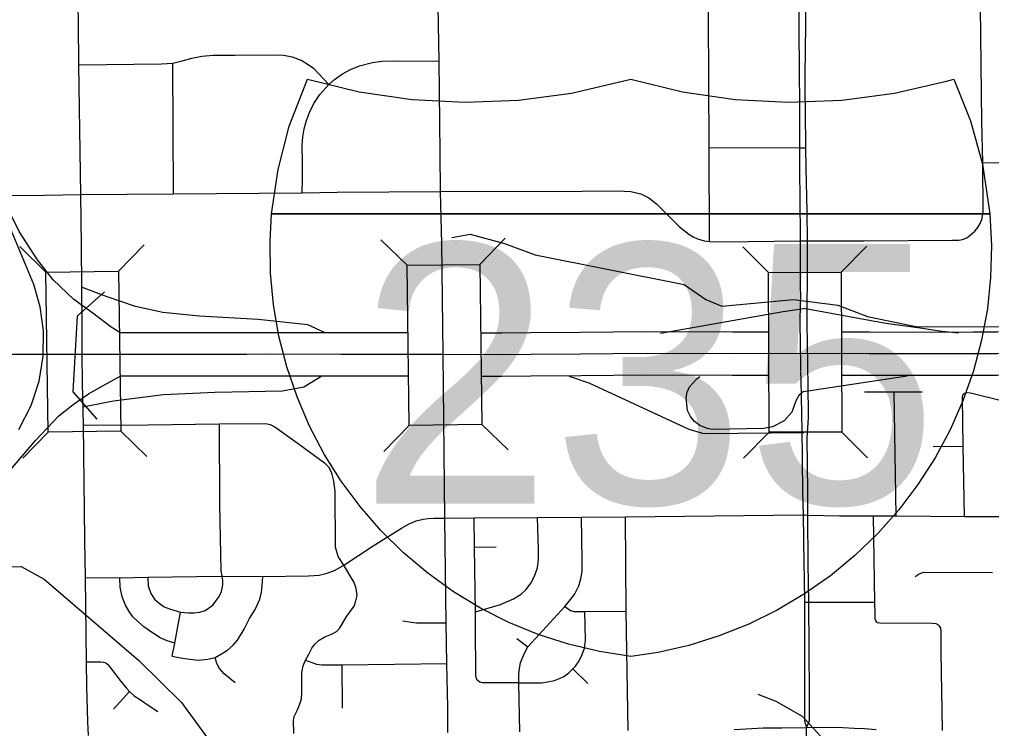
# Model space of a CAD drawing. Extents: x -1403959 to 81668, y -1400582 to 11018.
# Drawn here: x 6423.9 to 6554.2, y 8226.9 to 8321.9 of the extents above; entities that cross this region are included whole.
import ezdxf

# ---------------------------------------------------------------- set-up
doc = ezdxf.new("R2010")
doc.units = 0
for name, color, linetype in [('tdCiAirportTxt', 7, 'Continuous'), ('tdCiCityCartoShort', 7, 'Continuous'), ('tdCiCityStreetTxt', 7, 'Continuous'), ('tdCiSectNmbr', 7, 'Continuous'), ('tdCiSectTwpRng', 7, 'Continuous'), ('tdCoPriCL', 7, 'Continuous'), ('tdCoSurfBitum', 7, 'Continuous'), ('tdCoSurfEarth', 7, 'Continuous'), ('tdCoSurfGravel', 7, 'Continuous')]:
    doc.layers.add(name, color=color, linetype=linetype)

msp = doc.modelspace()

# ---------------------------------------------------------------- linework, layer by layer
at = {"layer": 'tdCiAirportTxt'}
for points in [[(6437.31, 8279.96), (6446.73, 8279.97), (6454.41, 8279.97), (6457.59, 8279.97), (6466.97, 8279.96), (6475.98, 8279.96)], [(6485.73, 8279.94), (6488.55, 8279.92), (6492.41, 8279.97), (6499.09, 8279.99), (6507.91, 8280.09), (6519.5, 8280.05), (6524.34, 8280.06)], [(6534.08, 8280.07), (6537.79, 8280.06), (6547.26, 8280.03), (6551.75, 8280.06), (6554.2, 8280.05), (6554.94, 8280.05), (6559.1, 8280.1), (6565.93, 8280.1), (6568.23, 8280.11), (6571.07, 8280.21), (6572.84, 8280.32)], [(6485.81, 8274.13), (6488.57, 8274.12), (6492.46, 8274.17), (6499.13, 8274.19), (6507.93, 8274.29), (6519.5, 8274.25), (6524.36, 8274.26)], [(6534.1, 8274.26), (6537.77, 8274.26), (6547.27, 8274.23), (6551.76, 8274.26), (6554.19, 8274.25), (6554.97, 8274.25), (6559.13, 8274.29), (6565.95, 8274.29), (6568.35, 8274.31), (6571.35, 8274.41), (6572.92, 8274.51)], [(6437.39, 8274.15), (6446.73, 8274.16), (6454.41, 8274.16), (6457.59, 8274.17), (6466.97, 8274.15), (6476.06, 8274.15)]]:
    msp.add_lwpolyline(points, dxfattribs=at)
at = {"layer": 'tdCiCityCartoShort'}
for points in [[(6480.66, 8277.03), (6466.96, 8277.03), (6457.58, 8277.05), (6454.4, 8277.04), (6446.72, 8277.04), (6409.97, 8277)], [(6519.14, 8277.12), (6507.91, 8277.16), (6499.1, 8277.06), (6492.43, 8277.04), (6488.56, 8276.99), (6480.67, 8277.03)], [(6579.87, 8277.85), (6571.2, 8277.28), (6568.28, 8277.18), (6565.93, 8277.16), (6559.11, 8277.17), (6554.95, 8277.12), (6554.19, 8277.12), (6551.75, 8277.13), (6547.26, 8277.1), (6537.77, 8277.13), (6511.74, 8277.15)]]:
    msp.add_lwpolyline(points, dxfattribs=at)
at = {"layer": 'tdCiCityStreetTxt'}
for p, q in [((6485.6, 8289.1), (6489, 8292.6)), ((6427.46, 8288.07), (6423.97, 8291.48)), ((6437.2, 8288.2), (6440.61, 8291.7)), ((6475.86, 8288.97), (6472.36, 8292.37)), ((6524.31, 8288.03), (6520.85, 8291.47)), ((6534.05, 8288.07), (6537.49, 8291.53)), ((6475.86, 8288.97), (6485.6, 8289.1)), ((6476.15, 8267.52), (6475.86, 8288.97)), ((6485.6, 8289.1), (6485.89, 8267.66)), ((6427.46, 8288.07), (6437.2, 8288.2)), ((6427.74, 8266.63), (6427.46, 8288.07)), ((6437.2, 8288.2), (6437.49, 8266.76)), ((6524.31, 8288.03), (6534.05, 8288.07)), ((6524.38, 8266.59), (6524.31, 8288.03)), ((6534.05, 8288.07), (6534.13, 8266.62)), ((6427.74, 8266.63), (6424.34, 8263.14)), ((6437.49, 8266.76), (6427.74, 8266.63)), ((6437.49, 8266.76), (6437.49, 8266.76)), ((6437.49, 8266.76), (6440.98, 8263.36)), ((6476.15, 8267.52), (6472.75, 8264.03)), ((6485.89, 8267.66), (6476.15, 8267.52)), ((6485.89, 8267.66), (6485.89, 8267.66)), ((6485.89, 8267.66), (6489.39, 8264.26)), ((6524.38, 8266.59), (6520.95, 8263.13)), ((6534.13, 8266.62), (6524.38, 8266.59)), ((6534.13, 8266.62), (6534.13, 8266.62)), ((6534.13, 8266.62), (6537.59, 8263.19))]:
    msp.add_line(p, q, dxfattribs=at)
at = {"layer": 'tdCiSectNmbr'}
for points in [[(6432.26, 8286.05), (6432.23, 8291.64), (6432.11, 8298.46), (6431.87, 8315.85), (6431.81, 8321.38), (6431.64, 8331.64), (6431.64, 8331.9)], [(6528.43, 8331.49), (6528.43, 8331.33), (6528.34, 8324.81), (6528.37, 8321.23)], [(6529.29, 8321.23), (6529.3, 8322.74), (6529.13, 8331.33), (6529.13, 8331.5)], [(6528.37, 8321.23), (6528.43, 8314.43)], [(6529.24, 8314.43), (6529.29, 8321.23)], [(6528.43, 8314.43), (6528.46, 8311.19), (6528.47, 8309.66)], [(6529.26, 8309.67), (6529.23, 8312.3), (6529.24, 8314.43)], [(6528.47, 8309.66), (6528.48, 8304.73), (6528.48, 8304.73)], [(6529.33, 8304.73), (6529.26, 8309.67)], [(6553.04, 8302.72), (6559.12, 8302.78), (6569.53, 8302.94), (6577.19, 8302.99), (6579.13, 8303.02), (6580.51, 8303.11), (6581.8, 8303.37), (6583.01, 8303.81), (6584.1, 8304.43), (6585.46, 8305.48), (6586.54, 8306.47), (6587.69, 8307.25), (6588.64, 8307.78), (6589.57, 8308.18), (6590.59, 8308.4), (6591.49, 8308.5), (6592.94, 8308.56), (6607.82, 8308.39), (6608.24, 8308.38)], [(6528.48, 8304.73), (6528.48, 8303.35), (6528.52, 8296.19)], [(6529.47, 8296.2), (6529.37, 8302.04), (6529.33, 8304.73), (6529.33, 8304.73)], [(6553.06, 8296.08), (6553.04, 8302.72)], [(6396.33, 8298.26), (6402.51, 8298.25), (6415.36, 8298.27), (6417.93, 8298.3), (6427.28, 8298.35), (6432.11, 8298.46), (6444.57, 8298.56), (6461.81, 8298.68), (6466.49, 8298.78)], [(6466.49, 8298.78), (6480.34, 8298.85), (6499.31, 8298.91), (6504.08, 8298.95), (6505.85, 8298.87), (6507.19, 8298.54), (6508.28, 8298), (6509.28, 8297.21), (6512.36, 8294.14), (6513.62, 8293.13), (6514.22, 8292.81), (6514.77, 8292.52), (6515.69, 8292.26), (6516.4, 8292.16), (6518.15, 8292.12), (6528.54, 8292.23), (6529.12, 8292.24)], [(6480.5, 8291.91), (6480.34, 8298.85)], [(6528.52, 8296.19), (6528.53, 8294.49), (6528.54, 8292.24)], [(6529.53, 8292.25), (6529.47, 8296.2)], [(6550.3, 8292.42), (6550.87, 8292.66), (6551.35, 8292.99), (6551.98, 8293.54), (6552.38, 8294.03), (6552.69, 8294.57), (6552.9, 8295.12), (6553.06, 8296.08)], [(6481.32, 8229.72), (6481.19, 8235.62), (6481.11, 8241.05), (6480.94, 8255.07), (6480.71, 8277.06), (6480.5, 8291.91)], [(6528.54, 8292.24), (6528.54, 8292.23), (6528.55, 8286.76)], [(6529.12, 8292.24), (6529.12, 8292.24), (6529.53, 8292.24), (6537.08, 8292.24), (6548.98, 8292.33), (6549.82, 8292.35), (6550.3, 8292.42)], [(6529.53, 8286.76), (6529.55, 8291.05), (6529.53, 8292.24), (6529.53, 8292.25)], [(6432.29, 8277.04), (6432.29, 8277.72), (6432.29, 8280.59), (6432.29, 8280.81), (6432.26, 8286.05)], [(6528.55, 8286.76), (6528.55, 8286.04), (6528.59, 8284.88), (6528.5, 8281.81), (6528.51, 8280.49), (6528.53, 8279.19), (6528.61, 8274.73)], [(6529.5, 8283.04), (6529.49, 8284.67), (6529.53, 8286.02), (6529.53, 8286.76)], [(6529.5, 8281.71), (6529.5, 8283.04)], [(6529.58, 8275.01), (6529.51, 8279.2), (6529.49, 8280.46), (6529.5, 8281.71)], [(6432.68, 8252.03), (6432.67, 8252.29), (6432.48, 8267.54), (6432.35, 8273.24), (6432.29, 8276.98), (6432.29, 8277.04)], [(6528.61, 8274.67), (6528.63, 8273.59), (6528.73, 8269.1), (6528.74, 8268.65), (6528.76, 8267.23), (6528.87, 8258.66)], [(6529.61, 8273.13), (6529.6, 8273.6), (6529.58, 8274.72), (6529.58, 8275.01)], [(6529.65, 8268.66), (6529.61, 8273.13)], [(6529.56, 8258.67), (6529.49, 8265.85), (6529.65, 8268.55), (6529.65, 8268.66)], [(6528.87, 8258.66), (6528.88, 8258.53), (6528.93, 8255.52), (6528.93, 8255.52)], [(6529.58, 8255.52), (6529.56, 8258.67)], [(6528.93, 8255.52), (6529.05, 8248.97)], [(6529.64, 8248.97), (6529.58, 8255.51), (6529.58, 8255.52)], [(6433.17, 8225.97), (6433.05, 8227.79), (6432.92, 8232.48), (6432.9, 8235.84), (6432.74, 8247.14), (6432.68, 8252.03)], [(6529.05, 8248.97), (6529.09, 8247.01), (6529.11, 8243.82), (6529.11, 8243.82)], [(6529.69, 8243.83), (6529.64, 8248.97)], [(6529.11, 8243.82), (6529.14, 8237.04), (6529.14, 8236.05)], [(6529.76, 8236.05), (6529.75, 8237.53), (6529.69, 8243.82), (6529.69, 8243.83)], [(6529.14, 8236.05), (6529.14, 8233.04)], [(6529.78, 8233.04), (6529.76, 8236.05)], [(6529.14, 8233.04), (6529.14, 8227.92), (6529.42, 8227.02)], [(6529.42, 8227.02), (6529.82, 8227.91), (6529.78, 8233.04)], [(6481.33, 8226.38), (6481.32, 8229.72)], [(6519.7, 8226.77), (6522.08, 8226.91), (6523.58, 8226.97), (6526.1, 8226.99), (6529.42, 8227.02), (6532.61, 8227.07), (6534.3, 8227.03), (6535.8, 8226.96), (6537.16, 8226.88), (6538.72, 8226.76)], [(6529.45, 8220.69), (6529.42, 8227.02)]]:
    msp.add_lwpolyline(points, dxfattribs=at)
at = {"layer": 'tdCiSectTwpRng'}
for points in [[(6516.4, 8292.16), (6516.36, 8304.74), (6516.24, 8331.36), (6516.24, 8331.66)], [(6553.04, 8302.72), (6552.88, 8308.23), (6552.63, 8331.29), (6552.63, 8331.63)], [(6480.3, 8304.01), (6480.17, 8316.35), (6479.98, 8326.25)], [(6431.87, 8315.85), (6442.96, 8315.99), (6444.46, 8316.07), (6445.72, 8316.37), (6446.99, 8316.72), (6448.33, 8317), (6449.85, 8317.12), (6452.83, 8317.14), (6458.3, 8317.18), (6459.36, 8317.12), (6460.47, 8316.9), (6461.75, 8316.41), (6462.62, 8315.9), (6463.31, 8315.4), (6465.39, 8313.22), (6466.13, 8313.86), (6467.22, 8314.65), (6468.29, 8315.22), (6469.46, 8315.69), (6471.24, 8316.15), (6472.49, 8316.32), (6474.08, 8316.37), (6480.17, 8316.35)], [(6444.57, 8298.56), (6444.46, 8316.07)], [(6461.81, 8298.68), (6461.82, 8300.56), (6461.82, 8302.81), (6461.81, 8305.07), (6461.9, 8306.17), (6462.06, 8307.25), (6462.37, 8308.39), (6462.78, 8309.45), (6463.35, 8310.67), (6464.16, 8311.85), (6465.39, 8313.22)], [(6516.36, 8304.74), (6528.48, 8304.73), (6528.9, 8304.73), (6529.33, 8304.73)], [(6480.34, 8298.85), (6480.3, 8304.01)], [(6537.17, 8272.03), (6541.14, 8272.02), (6544.9, 8272.03)], [(6541.42, 8255.38), (6541.14, 8272.02)], [(6550.36, 8271.59), (6550.36, 8271.6), (6550.56, 8271.84)], [(6550.56, 8271.84), (6550.57, 8271.84)], [(6550.57, 8271.84), (6550.87, 8271.93), (6551.38, 8271.88), (6555.88, 8270.76), (6557.63, 8270.32), (6558.67, 8270.15), (6559.49, 8270.09), (6567.67, 8270.02), (6571.94, 8270.02), (6572.51, 8269.93), (6572.96, 8269.67)], [(6550.58, 8255.31), (6550.41, 8264.72), (6550.32, 8271.24), (6550.36, 8271.59)], [(6432.48, 8267.54), (6441.11, 8267.59), (6450.71, 8267.71), (6456.93, 8267.76), (6457.49, 8267.65), (6458.12, 8267.32), (6461.45, 8264.94), (6464.77, 8262.49), (6465.31, 8261.95), (6465.73, 8261.21), (6465.76, 8261.11)], [(6450.77, 8256.93), (6450.71, 8267.71)], [(6546.38, 8264.7), (6550.41, 8264.72)], [(6467.37, 8248.81), (6466.63, 8249.97), (6466.27, 8251.22), (6466.21, 8258.7), (6466.05, 8260.04), (6465.76, 8261.11)], [(6451.08, 8247.33), (6450.96, 8248.02), (6450.77, 8256.93)], [(6456.52, 8247.28), (6462.63, 8247.35), (6464.06, 8247.47), (6465.13, 8247.7), (6466.23, 8248.11), (6467.37, 8248.81), (6471.31, 8251.36), (6475.11, 8253.76), (6476.15, 8254.34), (6477.07, 8254.73), (6478.01, 8254.97)], [(6478.01, 8254.97), (6478.01, 8254.97), (6478.68, 8255.06), (6479.41, 8255.08), (6480.94, 8255.07)], [(6480.94, 8255.07), (6484.83, 8255.12), (6493.36, 8255.19), (6499.24, 8255.24), (6505.12, 8255.27), (6528.93, 8255.52), (6529.16, 8255.52)], [(6485.01, 8242.53), (6484.91, 8251.19), (6484.83, 8255.12)], [(6490.84, 8233.03), (6486.32, 8233.01), (6485.98, 8233.01), (6485.59, 8233.12), (6485.23, 8233.41), (6485.09, 8233.98), (6485.09, 8234.73), (6485.04, 8240.05), (6485.01, 8242.53), (6488.39, 8243.51), (6490.14, 8244.29), (6491.14, 8244.9), (6491.83, 8245.52), (6492.47, 8246.37), (6492.93, 8247.32), (6493.32, 8248.43), (6493.47, 8249.61), (6493.46, 8250.89), (6493.36, 8255.19)], [(6490.97, 8226.47), (6490.84, 8233.03), (6490.85, 8234.16), (6490.94, 8234.93), (6491.08, 8235.7), (6491.55, 8236.89), (6492.04, 8237.85), (6493.02, 8238.93), (6497.02, 8243.27), (6498.01, 8244.46), (6498.34, 8244.95), (6498.88, 8246.03), (6499.14, 8246.97), (6499.31, 8247.95), (6499.34, 8249.4), (6499.24, 8255.24)], [(6505.49, 8226.61), (6505.22, 8242.64), (6505.12, 8255.27)], [(6529.16, 8255.52), (6529.58, 8255.51), (6533.82, 8255.38), (6536.48, 8255.39), (6538.38, 8255.38), (6541.42, 8255.38), (6550.58, 8255.31), (6554.21, 8255.29), (6556.06, 8255.29), (6567.89, 8255.19), (6577.91, 8255.13)], [(6538.87, 8241.09), (6538.69, 8241.32), (6538.6, 8241.56), (6538.6, 8242.22), (6538.56, 8243.82), (6538.38, 8255.38)], [(6484.91, 8251.19), (6487.8, 8251.25)], [(6460.67, 8226.22), (6460.62, 8227.95), (6460.72, 8228.51), (6461.11, 8229.32), (6461.43, 8230.09), (6461.73, 8230.88), (6461.77, 8231.73), (6461.74, 8232.98), (6461.76, 8234.4), (6461.95, 8235.28), (6462.26, 8236.07), (6462.64, 8236.78), (6463.11, 8237.65), (6463.51, 8238.18), (6464.08, 8238.73), (6464.82, 8239.18), (6465.72, 8239.56), (6466.4, 8239.9), (6466.81, 8240.3), (6467.2, 8240.98), (6467.7, 8241.8), (6468.29, 8242.63), (6468.76, 8243.29), (6469.01, 8244), (6469.15, 8244.71), (6469.03, 8245.66), (6468.78, 8246.48), (6467.37, 8248.81)], [(6432.74, 8247.14), (6437.37, 8247.11), (6441.11, 8247.19), (6450.97, 8247.31), (6451.08, 8247.31), (6451.22, 8247.31), (6456.52, 8247.28)], [(6444.72, 8238.35), (6443.7, 8238.66), (6442.78, 8239.05), (6441.74, 8239.72), (6440.57, 8240.51), (6439.72, 8241.29), (6439.1, 8241.88), (6438.61, 8242.58), (6438.12, 8243.44), (6437.68, 8244.54), (6437.39, 8245.84), (6437.37, 8247.11)], [(6441.11, 8247.19), (6441.16, 8246.01), (6441.51, 8244.98), (6442, 8244.23), (6442.63, 8243.7), (6443.32, 8243.22), (6444.17, 8242.87), (6445.51, 8242.49), (6446.54, 8242.39), (6447.33, 8242.38), (6448.1, 8242.47), (6448.79, 8242.72), (6449.81, 8243.42), (6450.69, 8244.57), (6450.99, 8245.25), (6451.15, 8246.15), (6451.18, 8246.73), (6451.09, 8247.28)], [(6444.38, 8236.58), (6445.48, 8236.38), (6446.73, 8236.18), (6447.9, 8236.05), (6449.16, 8236.18), (6450.12, 8236.4), (6450.99, 8236.89), (6451.79, 8237.39), (6452.55, 8238.05), (6453.13, 8238.75), (6454.01, 8240.21), (6454.75, 8241.63), (6455.49, 8242.85), (6456.13, 8244.24), (6456.33, 8245.15), (6456.44, 8246.01), (6456.52, 8247.28)], [(6451.08, 8247.31), (6451.08, 8247.33)], [(6451.09, 8247.28), (6451.08, 8247.31)], [(6543.98, 8247.25), (6544.49, 8247.61), (6545.11, 8247.85), (6554.32, 8247.81)], [(6497.02, 8243.27), (6497.76, 8242.71), (6498.24, 8242.58), (6499.69, 8242.58), (6505.22, 8242.64)], [(6529.11, 8243.82), (6529.39, 8243.82), (6529.69, 8243.82), (6534.08, 8243.84), (6538.56, 8243.82)], [(6444.38, 8236.58), (6444.72, 8238.35), (6445.51, 8242.49)], [(6490.84, 8233.03), (6493.86, 8233.03), (6494.67, 8233.14), (6495.64, 8233.34), (6496.31, 8233.61), (6496.87, 8233.86), (6497.56, 8234.38), (6498.08, 8234.88), (6498.45, 8235.27), (6498.93, 8235.95), (6499.31, 8236.8), (6499.63, 8237.66), (6499.76, 8238.73), (6499.69, 8242.58)], [(6475.28, 8241.34), (6476.39, 8241.13), (6477.11, 8241.05), (6481.11, 8241.05)], [(6481.11, 8241.05), (6481.11, 8241.05)], [(6538.87, 8241.09), (6539.24, 8241.06), (6546.3, 8241.01), (6546.74, 8240.96), (6547.14, 8240.74)], [(6547.14, 8240.73), (6547.14, 8240.74)], [(6547.65, 8226.64), (6547.47, 8237.15), (6547.46, 8239.96), (6547.4, 8240.36), (6547.14, 8240.73)], [(6490.58, 8238.96), (6492.04, 8237.85)], [(6432.9, 8235.84), (6434.79, 8235.85), (6435.18, 8235.8), (6435.47, 8235.68), (6435.73, 8235.48), (6435.97, 8235.21), (6437.53, 8233.15), (6438.23, 8232.3), (6438.64, 8231.86), (6439.26, 8231.28), (6440.11, 8230.74), (6441.16, 8230.04), (6442.46, 8229.19)], [(6452.83, 8233.01), (6452.11, 8233.62), (6451.34, 8234.24), (6450.72, 8234.93), (6450.36, 8235.6), (6450.12, 8236.4)], [(6462.26, 8236.07), (6463.71, 8235.53), (6464.44, 8235.45), (6467.16, 8235.45), (6481.19, 8235.62)], [(6467.22, 8229.63), (6467.16, 8235.45)], [(6500.11, 8232.93), (6498.08, 8234.88)], [(6436.49, 8229.51), (6438.64, 8231.86)]]:
    msp.add_lwpolyline(points, dxfattribs=at)
at = {"layer": 'tdCoPriCL'}
for points in [[(6437.36, 8279.96), (6436.19, 8280.69), (6433.73, 8282.55), (6431.18, 8284.37), (6428.41, 8287.02), (6426.34, 8289.69), (6423.85, 8293.5), (6420.87, 8299.44), (6418.9, 8303.1)], [(6423.83, 8266.96), (6425.47, 8270.18), (6426.53, 8273.43), (6427.08, 8276.8), (6427.12, 8280.21), (6426.69, 8283.4), (6425.82, 8286.4), (6421.82, 8296.04)], [(6464.77, 8279.96), (6462.57, 8280.98), (6455.88, 8281.7), (6448.03, 8282.14), (6443.12, 8282.67), (6439.45, 8283.44), (6435.65, 8284.73), (6432.23, 8286.05)], [(6509.84, 8279.86), (6526.29, 8282.76), (6529.02, 8283.18)], [(6538.06, 8281.51), (6529.02, 8283.18)], [(6540.03, 8281.19), (6538.06, 8281.51)], [(6544.62, 8280.53), (6540.03, 8281.19)], [(6546.67, 8280.23), (6544.62, 8280.53)], [(6547.54, 8280.12), (6546.67, 8280.23)], [(6549.77, 8279.86), (6547.54, 8280.12)], [(6402.84, 8233.84), (6404.12, 8237.41), (6406.09, 8241.23), (6408.4, 8244.82), (6426.04, 8265.51), (6429.17, 8268.78), (6431.1, 8270.34), (6433.15, 8271.73), (6435.32, 8272.94), (6437.51, 8274.15)], [(6432.39, 8270.02), (6436.5, 8270.79), (6443.2, 8271.68), (6450.07, 8271.96), (6459.15, 8272.17), (6462.04, 8272.68), (6464.44, 8274.15)], [(6497.6, 8274.11), (6500.23, 8273.21), (6513.64, 8267.02), (6515.47, 8266.49), (6515.77, 8266.44)], [(6516.11, 8267.09), (6515.1, 8267.5), (6514.4, 8268.03), (6513.84, 8268.71), (6513.46, 8269.5), (6513.25, 8271.19), (6513.39, 8271.96), (6513.71, 8272.67), (6514.7, 8273.75), (6515.11, 8274.07)], [(6528.98, 8272.08), (6540.52, 8273.79), (6542.89, 8274.16)], [(6528.98, 8272.08), (6528.35, 8271.52), (6527.95, 8270.8), (6527.43, 8269.3), (6526.4, 8268.13), (6524.85, 8267.33), (6523.69, 8267.11), (6516.76, 8266.99), (6516.11, 8267.09)], [(6515.77, 8266.44), (6529.05, 8266.55)]]:
    msp.add_lwpolyline(points, dxfattribs=at)
at = {"layer": 'tdCoSurfBitum'}
for points in [[(6481.88, 8292.68), (6484.33, 8293.13), (6488.9, 8291.89), (6493.02, 8290.36), (6513.01, 8286.38), (6515.9, 8284.39), (6518.04, 8283.48), (6527.66, 8284.38), (6533.61, 8283.62), (6537.57, 8282.09), (6544.29, 8280.72), (6572.08, 8280.75)], [(6388.72, 8250.58), (6404.9, 8247.01), (6414.37, 8246.82), (6419.41, 8248.48), (6424.15, 8248.61), (6427.2, 8246.92), (6439.84, 8236.04), (6445.62, 8230.37), (6449.12, 8225.62)], [(6554.52, 8210.44), (6549.64, 8215.79), (6547.36, 8217.63), (6540.95, 8220.85), (6537.41, 8222.08), (6532.8, 8224.24), (6528.85, 8228.53), (6525.34, 8230.53), (6522.9, 8231.45)]]:
    msp.add_lwpolyline(points, dxfattribs=at)
at = {"layer": 'tdCoSurfEarth'}
for p, q in [((6431.66, 8282.17), (6435.32, 8285.4)), ((6431.66, 8282.17), (6431.04, 8272.02)), ((6431.04, 8272.02), (6434.27, 8268.36))]:
    msp.add_line(p, q, dxfattribs=at)
at = {"layer": 'tdCoSurfGravel'}
msp.add_line((6457.82, 8295.86), (6553.89, 8295.86), dxfattribs=at)
for points in [[(6505.84, 8236.54), (6501.64, 8237.2), (6497.5, 8238.19), (6493.45, 8239.49), (6489.52, 8241.11), (6485.72, 8243.02), (6482.08, 8245.23), (6478.63, 8247.71), (6475.37, 8250.45), (6472.34, 8253.43), (6469.55, 8256.64), (6467.02, 8260.06), (6464.76, 8263.66), (6462.78, 8267.43), (6461.11, 8271.34), (6459.74, 8275.37), (6458.69, 8279.49), (6457.96, 8283.68), (6457.56, 8287.91), (6457.49, 8292.16), (6457.69, 8295.86), (6458.56, 8301.81), (6460.07, 8307.63), (6462.51, 8313.92), (6469.45, 8312.24), (6476.53, 8311.2), (6483.66, 8310.83), (6490.8, 8311.11), (6497.89, 8312.05), (6505.84, 8313.92), (6512.78, 8312.24), (6519.85, 8311.2), (6526.99, 8310.83), (6534.13, 8311.11), (6541.21, 8312.05), (6548.18, 8313.64), (6549.16, 8313.92), (6551.38, 8308.33), (6552.97, 8302.53), (6553.98, 8295.86), (6554.2, 8291.61), (6554.08, 8287.36), (6553.64, 8283.13), (6552.87, 8278.95), (6551.77, 8274.84), (6550.37, 8270.83), (6548.65, 8266.93), (6546.64, 8263.19), (6544.34, 8259.61), (6541.78, 8256.22), (6538.95, 8253.03), (6535.89, 8250.08), (6532.61, 8247.37), (6529.13, 8244.93), (6525.47, 8242.76), (6521.66, 8240.88), (6517.71, 8239.31), (6513.64, 8238.04), (6509.5, 8237.1)], [(6553.98, 8295.86), (6457.69, 8295.86), (6458.56, 8301.81), (6460.07, 8307.63), (6462.51, 8313.92), (6469.45, 8312.24), (6476.53, 8311.2), (6483.66, 8310.83), (6490.8, 8311.11), (6497.89, 8312.05), (6505.84, 8313.92), (6512.78, 8312.24), (6519.85, 8311.2), (6526.99, 8310.83), (6534.13, 8311.11), (6541.21, 8312.05), (6548.18, 8313.64), (6549.16, 8313.92), (6551.38, 8308.33), (6552.97, 8302.53)], [(6505.84, 8236.54), (6501.64, 8237.2), (6497.5, 8238.19), (6493.45, 8239.49), (6489.52, 8241.11), (6485.72, 8243.02), (6482.08, 8245.23), (6478.63, 8247.71), (6475.37, 8250.45), (6472.34, 8253.43), (6469.55, 8256.64), (6467.02, 8260.06), (6464.76, 8263.66), (6462.78, 8267.43), (6461.11, 8271.34), (6459.74, 8275.37), (6458.69, 8279.49), (6457.96, 8283.68), (6457.56, 8287.91), (6457.49, 8292.16), (6457.69, 8295.86), (6553.98, 8295.86), (6554.2, 8291.61), (6554.08, 8287.36), (6553.64, 8283.13), (6552.87, 8278.95), (6551.77, 8274.84), (6550.37, 8270.83), (6548.65, 8266.93), (6546.64, 8263.19), (6544.34, 8259.61), (6541.78, 8256.22), (6538.95, 8253.03), (6535.89, 8250.08), (6532.61, 8247.37), (6529.13, 8244.93), (6525.47, 8242.76), (6521.66, 8240.88), (6517.71, 8239.31), (6513.64, 8238.04), (6509.5, 8237.1)]]:
    msp.add_lwpolyline(points, close=True, dxfattribs=at)

# ---------------------------------------------------------------- texts
msp.add_text('235', height=34.822, dxfattribs=at).set_placement((6469.38, 8257.02))

doc.saveas('drawing.dxf')
